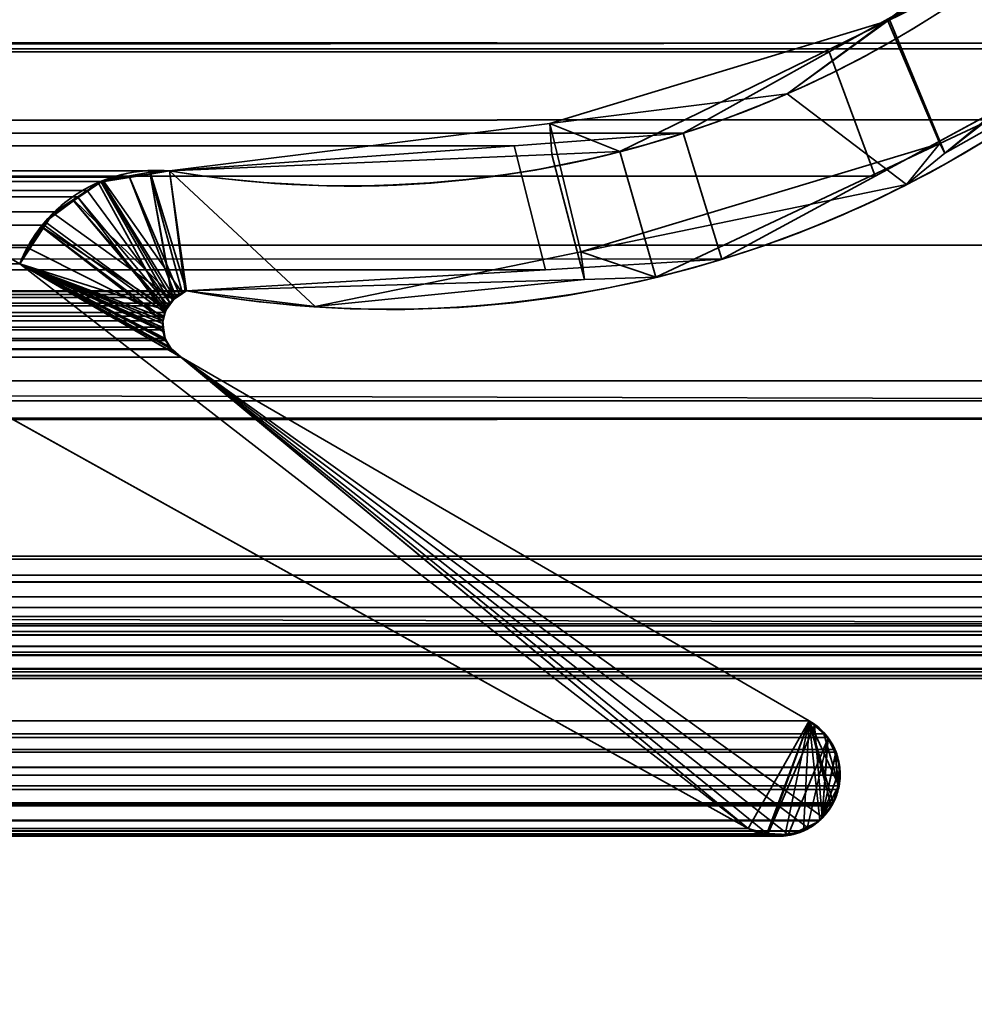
# Model space of a CAD drawing. Header units: millimetres. Extents: x -603 to 3703, y -115 to 193.
# Tile 352 of 656: x 1962.71 to 1968.46, y -5.76 to 0.18. Entities that reach past the tile are written whole.
import ezdxf

# ---------------------------------------------------------------- set-up
doc = ezdxf.new("R2010")
doc.units = ezdxf.units.MM
doc.layers.add('152', color=7, linetype='Continuous', true_color=0xffffff)

# ---------------------------------------------------------------- blocks, each defined once
blk = doc.blocks.new('UG_SURFACE_002')
at = {"layer": '152', "color": 252, "linetype": 'Continuous', "lineweight": 35}
for points in [[(2165, -18, 2212.25), (2165, 174.4, 2212.25), (835, 174.4, 2212.25), (835, -18, 2212.25)], [(985, -18, 2062.2499), (985, 174.4, 2062.2499), (2015.0001, 174.4, 2062.2499), (2015.0001, -18, 2062.2499)]]:
    blk.add_3dface(points, dxfattribs=at)
blk = doc.blocks.new('UG_SURFACE_071')
at = {"layer": '152', "color": 43, "linetype": 'Continuous', "lineweight": 35}
for points in [[(1094, 0, 948), (1120, 0, 951.5), (1971, 0, 2), (1029, 0, 2)], [(1120, 0, 1186.5), (1094, 0, 1190.0001), (1029, 0, 2017), (1971, 0, 2017)], [(1971, 0, 2017), (1971, 0, 2), (1120, 0, 951.5), (1120, 0, 1186.5)], [(1029, 0, 2), (1971, 0, 2), (1971, -2), (1029, -2)], [(1029, 0, 2017), (1029, -34, 2017), (1971, -34, 2017), (1971, 0, 2017)], [(1029, -34), (1029, -2), (1971, -2), (1971, -34)]]:
    blk.add_3dface(points, dxfattribs=at)
blk = doc.blocks.new('UG_SURFACE_097')
at = {"layer": '152', "color": 7, "linetype": 'Continuous', "lineweight": 35}
for points in [[(1968.9752, 0.7572, 2014.2252), (1967.5883, -0.0176, 2012.8384), (1032.4117, -0.0176, 2012.8384), (1031.0248, 0.7572, 2014.2252)], [(1967.5883, -0.0176, 2012.8384), (1968.9752, 0.7572, 2014.2252), (1969.3426, 0.0339, 2014.5926), (1967.8659, -0.767, 2013.1159)], [(1026.7696, -0.8721, 2018.4803), (1973.1926, 0.5499, 2018.4426), (1973.187, -0.4242, 2018.4369)], [(1026.7696, -0.8721, 2018.4803), (1026.8074, 0.5499, 2018.4426), (1973.1926, 0.5499, 2018.4426)], [(1969.3426, 0.0339, 2014.5926), (1030.3921, 0.4409, 2014.858), (1031.8078, -0.7461, 2013.4423)], [(1969.3426, 0.0339, 2014.5926), (1969.6422, 0.342, 2014.8921), (1030.3921, 0.4409, 2014.858)], [(1974.3572, -2.122, 2019.6073), (1025.7392, 0.3108, 2019.5107), (1025.651, -2.0878, 2019.599)], [(1974.3572, -2.122, 2019.6073), (1974.2143, 0.3098, 2019.4643), (1025.7392, 0.3108, 2019.5107)], [(1969.3426, 0.0339, 2014.5926), (1031.8078, -0.7461, 2013.4423), (1032.1108, -0.8301, 2013.1392)], [(1032.1108, -0.8301, 2013.1392), (1967.8659, -0.767, 2013.1159), (1969.3426, 0.0339, 2014.5926)], [(1033.2919, -0.5094, 2011.9581), (1032.4117, -0.0176, 2012.8384), (1967.5883, -0.0176, 2012.8384)], [(1033.2919, -0.5094, 2011.9581), (1967.5883, -0.0176, 2012.8384), (1966.7081, -0.5094, 2011.9581)], [(1967.8659, -0.767, 2013.1159), (1966.9417, -1.2682, 2012.1918), (1966.7081, -0.5094, 2011.9581), (1967.5883, -0.0176, 2012.8384)], [(1039.4056, -0.0688, 2005.8444), (1037.2902, -1.2961, 2007.9598), (1962.7098, -1.2961, 2007.9598), (1960.5944, -0.0688, 2005.8444)], [(1960.5944, -0.0688, 2005.8444), (1962.7098, -1.2961, 2007.9598), (1967.1005, -4.6975, 2012.3506), (1959.7236, -0.597, 2004.9736)], [(1973.187, -0.4242, 2018.4369), (1026.6945, -1.2001, 2018.5554), (1026.7696, -0.8721, 2018.4803)], [(1973.187, -0.4242, 2018.4369), (1973.3462, -1.1826, 2018.5962), (1026.6945, -1.2001, 2018.5554)], [(1966.7081, -0.5094, 2011.9581), (1965.6894, -0.5839, 2010.9394), (1034.3106, -0.5839, 2010.9394), (1033.2919, -0.5094, 2011.9581)], [(1965.6894, -0.5839, 2010.9394), (1966.7081, -0.5094, 2011.9581), (1966.9417, -1.2682, 2012.1918), (1965.8786, -1.3308, 2011.1287)], [(1034.3106, -0.5839, 2010.9394), (1965.6894, -0.5839, 2010.9394), (1963.6124, -0.7357, 2008.8625), (1036.3876, -0.7357, 2008.8625)], [(1965.8786, -1.3308, 2011.1287), (1963.7144, -1.4582, 2008.9643), (1963.6124, -0.7357, 2008.8625), (1965.6894, -0.5839, 2010.9394)], [(1959.7236, -0.597, 2004.9736), (1967.1005, -4.6975, 2012.3506), (1032.8995, -4.6975, 2012.3506), (1040.2764, -0.597, 2004.9736)], [(1966.9417, -1.2682, 2012.1918), (1967.8659, -0.767, 2013.1159), (1032.1108, -0.8301, 2013.1392)], [(1036.3876, -0.7357, 2008.8625), (1963.6124, -0.7357, 2008.8625), (1963.3709, -0.7731, 2008.621)], [(1963.3709, -0.7731, 2008.621), (1036.6272, -0.7874, 2008.6229), (1036.3876, -0.7357, 2008.8625)], [(1963.707, -1.462, 2008.9569), (1963.6725, -1.4795, 2008.9226), (1963.3709, -0.7731, 2008.621), (1963.6124, -0.7357, 2008.8625)], [(1963.6124, -0.7357, 2008.8625), (1963.7144, -1.4582, 2008.9643), (1963.707, -1.462, 2008.9569)], [(1032.1108, -0.8301, 2013.1392), (1034.1319, -1.3905, 2011.1182), (1965.8786, -1.3308, 2011.1287)], [(1965.8786, -1.3308, 2011.1287), (1966.9417, -1.2682, 2012.1918), (1032.1108, -0.8301, 2013.1392)], [(1036.6272, -0.7874, 2008.6229), (1963.3709, -0.7731, 2008.621), (1963.1984, -0.7998, 2008.4484)], [(1963.1984, -0.7998, 2008.4484), (1036.8875, -0.8436, 2008.3625), (1036.6272, -0.7874, 2008.6229)], [(1963.1984, -0.7998, 2008.4484), (1963.1159, -0.8538, 2008.3659), (1036.8875, -0.8436, 2008.3625)], [(1963.616, -1.5323, 2008.8661), (1963.1159, -0.8538, 2008.3659), (1963.1984, -0.7998, 2008.4484)], [(1963.1984, -0.7998, 2008.4484), (1963.3709, -0.7731, 2008.621), (1963.6525, -1.4982, 2008.9025), (1963.616, -1.5323, 2008.8661)], [(1963.3709, -0.7731, 2008.621), (1963.6725, -1.4795, 2008.9226), (1963.6525, -1.4982, 2008.9025)], [(1036.8959, -0.8454, 2008.3542), (1036.8875, -0.8436, 2008.3625), (1963.1159, -0.8538, 2008.3659)], [(1036.8959, -0.8454, 2008.3542), (1963.1159, -0.8538, 2008.3659), (1963.0584, -0.8916, 2008.3084)], [(1963.0584, -0.8916, 2008.3084), (1036.943, -0.8844, 2008.307), (1036.8959, -0.8454, 2008.3542)], [(1037.1449, -1.0515, 2008.105), (1036.943, -0.8844, 2008.307), (1963.0584, -0.8916, 2008.3084)], [(1963.0584, -0.8916, 2008.3084), (1963.1159, -0.8538, 2008.3659), (1963.616, -1.5323, 2008.8661), (1963.6066, -1.5495, 2008.8565)], [(1037.1449, -1.0515, 2008.105), (1963.0584, -0.8916, 2008.3084), (1962.9189, -0.9829, 2008.1689)], [(1963.5853, -1.5884, 2008.8353), (1962.8582, -1.0629, 2008.1081), (1962.9189, -0.9829, 2008.1689), (1963.0584, -0.8916, 2008.3084)], [(1963.6066, -1.5495, 2008.8565), (1963.5853, -1.5884, 2008.8353), (1963.0584, -0.8916, 2008.3084)], [(1962.9189, -0.9829, 2008.1689), (1037.1468, -1.0545, 2008.1034), (1037.1449, -1.0515, 2008.105)], [(1962.9189, -0.9829, 2008.1689), (1962.8582, -1.0629, 2008.1081), (1037.1468, -1.0545, 2008.1034)], [(1037.1468, -1.0545, 2008.1034), (1962.8582, -1.0629, 2008.1081), (1962.7554, -1.1981, 2008.0054)], [(1962.7554, -1.1981, 2008.0054), (1037.2902, -1.2961, 2007.9598), (1037.1468, -1.0545, 2008.1034)], [(1962.7554, -1.1981, 2008.0054), (1962.8582, -1.0629, 2008.1081), (1963.5853, -1.5884, 2008.8353), (1963.5795, -1.6115, 2008.8296)], [(1026.6945, -1.2001, 2018.5554), (1973.3462, -1.1826, 2018.5962), (1973.8258, -3.4654, 2019.0759)], [(1973.8258, -3.4654, 2019.0759), (1026.1754, -3.4656, 2019.0747), (1026.6945, -1.2001, 2018.5554)], [(1962.7554, -1.1981, 2008.0054), (1962.7098, -1.2961, 2007.9598), (1037.2902, -1.2961, 2007.9598)], [(1963.5795, -1.6115, 2008.8296), (1963.573, -1.6382, 2008.8229), (1962.7098, -1.2961, 2007.9598), (1962.7554, -1.1981, 2008.0054)], [(1967.1005, -4.6975, 2012.3506), (1962.7098, -1.2961, 2007.9598), (1963.6825, -1.8586, 2008.9326)], [(1962.7098, -1.2961, 2007.9598), (1963.6229, -1.8086, 2008.873), (1963.6277, -1.8126, 2008.8778), (1963.6825, -1.8586, 2008.9326)], [(1962.7098, -1.2961, 2007.9598), (1963.5859, -1.7456, 2008.8358), (1963.5926, -1.7573, 2008.8427)], [(1963.5926, -1.7573, 2008.8427), (1963.6229, -1.8086, 2008.873), (1962.7098, -1.2961, 2007.9598)], [(1963.573, -1.6382, 2008.8229), (1963.5729, -1.6768, 2008.8229), (1963.5729, -1.6936, 2008.8229), (1962.7098, -1.2961, 2007.9598)], [(1963.5729, -1.6936, 2008.8229), (1963.5859, -1.7456, 2008.8358), (1962.7098, -1.2961, 2007.9598)], [(1965.8786, -1.3308, 2011.1287), (1034.1319, -1.3905, 2011.1182), (1034.7457, -1.5607, 2010.5042)], [(1965.8786, -1.3308, 2011.1287), (1034.7457, -1.5607, 2010.5042), (1036.2856, -1.4582, 2008.9643)], [(1036.2856, -1.4582, 2008.9643), (1963.7144, -1.4582, 2008.9643), (1965.8786, -1.3308, 2011.1287)], [(1036.2856, -1.4582, 2008.9643), (1036.2928, -1.4627, 2008.9571), (1963.707, -1.462, 2008.9569)], [(1963.707, -1.462, 2008.9569), (1963.7144, -1.4582, 2008.9643), (1036.2856, -1.4582, 2008.9643)], [(1963.6725, -1.4795, 2008.9226), (1963.707, -1.462, 2008.9569), (1036.2928, -1.4627, 2008.9571)], [(1963.6725, -1.4795, 2008.9226), (1036.2928, -1.4627, 2008.9571), (1036.3482, -1.4972, 2008.9018)], [(1036.3482, -1.4972, 2008.9018), (1963.6525, -1.4982, 2008.9025), (1963.6725, -1.4795, 2008.9226)], [(1963.616, -1.5323, 2008.8661), (1036.3482, -1.4972, 2008.9018), (1036.3578, -1.5032, 2008.8923)], [(1963.616, -1.5323, 2008.8661), (1963.6525, -1.4982, 2008.9025), (1036.3482, -1.4972, 2008.9018)], [(1036.3578, -1.5032, 2008.8923), (1963.6066, -1.5495, 2008.8565), (1963.616, -1.5323, 2008.8661)], [(1036.3578, -1.5032, 2008.8923), (1036.394, -1.549, 2008.8561), (1963.6066, -1.5495, 2008.8565)], [(1963.5853, -1.5884, 2008.8353), (1036.394, -1.549, 2008.8561), (1036.3994, -1.5558, 2008.8506)], [(1963.5853, -1.5884, 2008.8353), (1963.6066, -1.5495, 2008.8565), (1036.394, -1.549, 2008.8561)], [(1036.3994, -1.5558, 2008.8506), (1963.5795, -1.6115, 2008.8296), (1963.5853, -1.5884, 2008.8353)], [(1036.3994, -1.5558, 2008.8506), (1036.4217, -1.6106, 2008.8284), (1963.5795, -1.6115, 2008.8296)], [(1036.4217, -1.6106, 2008.8284), (1036.4218, -1.6108, 2008.8282), (1963.5795, -1.6115, 2008.8296)], [(1963.573, -1.6382, 2008.8229), (1036.4218, -1.6108, 2008.8282), (1036.4287, -1.6734, 2008.8212)], [(1963.573, -1.6382, 2008.8229), (1963.5795, -1.6115, 2008.8296), (1036.4218, -1.6108, 2008.8282)], [(1036.4287, -1.6734, 2008.8212), (1963.5729, -1.6768, 2008.8229), (1963.573, -1.6382, 2008.8229)], [(1963.5729, -1.6936, 2008.8229), (1036.4282, -1.6767, 2008.8217), (1036.4205, -1.7264, 2008.8296)], [(1036.4205, -1.7264, 2008.8296), (1963.5859, -1.7456, 2008.8358), (1963.5729, -1.6936, 2008.8229)], [(1036.4287, -1.6734, 2008.8212), (1036.4282, -1.6767, 2008.8217), (1963.5729, -1.6768, 2008.8229)], [(1963.5729, -1.6936, 2008.8229), (1963.5729, -1.6768, 2008.8229), (1036.4282, -1.6767, 2008.8217)], [(1963.6229, -1.8086, 2008.873), (1036.4074, -1.7574, 2008.8427), (1036.3804, -1.8045, 2008.8696)], [(1036.4074, -1.7574, 2008.8427), (1963.5926, -1.7573, 2008.8427), (1963.5859, -1.7456, 2008.8358)], [(1963.5859, -1.7456, 2008.8358), (1036.4141, -1.7456, 2008.8358), (1036.4074, -1.7574, 2008.8427)], [(1963.6229, -1.8086, 2008.873), (1963.5926, -1.7573, 2008.8427), (1036.4074, -1.7574, 2008.8427)], [(1036.4205, -1.7264, 2008.8296), (1036.4141, -1.7456, 2008.8358), (1963.5859, -1.7456, 2008.8358)], [(1963.6277, -1.8126, 2008.8778), (1036.3722, -1.8123, 2008.8778), (1036.3349, -1.8474, 2008.9152)], [(1036.3349, -1.8474, 2008.9152), (1963.6825, -1.8586, 2008.9326), (1963.6277, -1.8126, 2008.8778)], [(1036.3804, -1.8045, 2008.8696), (1036.3722, -1.8123, 2008.8778), (1963.6277, -1.8126, 2008.8778)], [(1036.3804, -1.8045, 2008.8696), (1963.6277, -1.8126, 2008.8778), (1963.6229, -1.8086, 2008.873)], [(1967.4683, -4.0486, 2012.7182), (1963.6825, -1.8586, 2008.9326), (1036.3175, -1.8586, 2008.9326), (1032.5317, -4.0486, 2012.7182)], [(1036.3349, -1.8474, 2008.9152), (1036.3175, -1.8586, 2008.9326), (1963.6825, -1.8586, 2008.9326)], [(1963.6825, -1.8586, 2008.9326), (1967.4683, -4.0486, 2012.7182), (1967.2132, -4.7292, 2012.4631), (1967.1005, -4.6975, 2012.3506)], [(1025.651, -2.0878, 2019.599), (1025.5994, -2.2231, 2019.6507), (1974.3973, -2.2257, 2019.6474)], [(1025.651, -2.0878, 2019.599), (1974.3973, -2.2257, 2019.6474), (1974.3572, -2.122, 2019.6073)], [(1974.3973, -2.2257, 2019.6474), (1025.5994, -2.2231, 2019.6507), (1025.2817, -3.0566, 2019.9683)], [(1025.2817, -3.0566, 2019.9683), (1974.7183, -3.0566, 2019.9683), (1974.3973, -2.2257, 2019.6474)], [(1974.7634, -3.1716, 2020.0133), (1974.7251, -3.074, 2019.9752), (1025.2749, -3.074, 2019.9752), (1025.2366, -3.1716, 2020.0133)], [(1025.2749, -3.074, 2019.9752), (1974.7251, -3.074, 2019.9752), (1974.7183, -3.0566, 2019.9683), (1025.2817, -3.0566, 2019.9683)], [(1025.2318, -3.2122, 2020.0181), (1974.7682, -3.2122, 2020.0181), (1974.7634, -3.1716, 2020.0133)], [(1025.2366, -3.1716, 2020.0133), (1025.2318, -3.2122, 2020.0181), (1974.7634, -3.1716, 2020.0133)], [(1974.7682, -3.2122, 2020.0181), (1025.2318, -3.2122, 2020.0181), (1025.2213, -3.3021, 2020.0286)], [(1974.7787, -3.3021, 2020.0286), (1974.7682, -3.2122, 2020.0181), (1025.2213, -3.3021, 2020.0286)], [(1025.2213, -3.3021, 2020.0286), (1025.2303, -3.3666, 2020.0198), (1974.7697, -3.3666, 2020.0198), (1974.7787, -3.3021, 2020.0286)], [(1974.7697, -3.3666, 2020.0198), (1025.2303, -3.3666, 2020.0198), (1025.2378, -3.4209, 2020.0121)], [(1974.7622, -3.4209, 2020.0121), (1974.7697, -3.3666, 2020.0198), (1025.2378, -3.4209, 2020.0121)], [(1974.7442, -3.4761, 2019.9943), (1025.2378, -3.4209, 2020.0121), (1025.2558, -3.4761, 2019.9943)], [(1974.7442, -3.4761, 2019.9943), (1974.7622, -3.4209, 2020.0121), (1025.2378, -3.4209, 2020.0121)], [(1025.2558, -3.4761, 2019.9943), (1025.2753, -3.5105, 2019.9747), (1974.7247, -3.5105, 2019.9747), (1974.7442, -3.4761, 2019.9943)], [(1973.8398, -3.5319, 2019.0897), (1026.1602, -3.5319, 2019.0897), (1026.1754, -3.4656, 2019.0747)], [(1026.1754, -3.4656, 2019.0747), (1973.8258, -3.4654, 2019.0759), (1973.8398, -3.5319, 2019.0897)], [(1974.6737, -3.6004, 2019.9237), (1025.2753, -3.5105, 2019.9747), (1025.3263, -3.6004, 2019.9237)], [(1974.6737, -3.6004, 2019.9237), (1974.7247, -3.5105, 2019.9747), (1025.2753, -3.5105, 2019.9747)], [(1026.0705, -3.6511, 2019.1796), (1973.8398, -3.5319, 2019.0897), (1973.9295, -3.6511, 2019.1796)], [(1026.0705, -3.6511, 2019.1796), (1026.1602, -3.5319, 2019.0897), (1973.8398, -3.5319, 2019.0897)], [(1974.6737, -3.6004, 2019.9237), (1025.3263, -3.6004, 2019.9237), (1025.3602, -3.6291, 2019.8898)], [(1025.3602, -3.6291, 2019.8898), (1974.6422, -3.6359, 2019.8922), (1974.6737, -3.6004, 2019.9237)], [(1025.3602, -3.6291, 2019.8898), (1025.4831, -3.7332, 2019.7668), (1974.5169, -3.7332, 2019.7668)], [(1974.5169, -3.7332, 2019.7668), (1974.6287, -3.6509, 2019.8786), (1025.3602, -3.6291, 2019.8898)], [(1974.6287, -3.6509, 2019.8786), (1974.6422, -3.6359, 2019.8922), (1025.3602, -3.6291, 2019.8898)], [(1026.0633, -3.6559, 2019.1867), (1973.9367, -3.6559, 2019.1867), (1974.0602, -3.7382, 2019.3102), (1025.9398, -3.7382, 2019.3102)], [(1973.9295, -3.6511, 2019.1796), (1026.0633, -3.6559, 2019.1867), (1026.0705, -3.6511, 2019.1796)], [(1973.9295, -3.6511, 2019.1796), (1973.9367, -3.6559, 2019.1867), (1026.0633, -3.6559, 2019.1867)], [(1025.4996, -3.7378, 2019.7504), (1974.5004, -3.7378, 2019.7504), (1974.5169, -3.7332, 2019.7668), (1025.4831, -3.7332, 2019.7668)], [(1025.6394, -3.7769, 2019.6106), (1974.3606, -3.7769, 2019.6106), (1974.5004, -3.7378, 2019.7504), (1025.4996, -3.7378, 2019.7504)], [(1974.3026, -3.7931, 2019.5527), (1025.6394, -3.7769, 2019.6106), (1025.6974, -3.7931, 2019.5527)], [(1974.3026, -3.7931, 2019.5527), (1974.3606, -3.7769, 2019.6106), (1025.6394, -3.7769, 2019.6106)], [(1025.6974, -3.7931, 2019.5527), (1974.2063, -3.7758, 2019.4564), (1974.3026, -3.7931, 2019.5527)], [(1025.6974, -3.7931, 2019.5527), (1025.7937, -3.7758, 2019.4564), (1974.2063, -3.7758, 2019.4564)], [(1974.0835, -3.7538, 2019.3336), (1025.7937, -3.7758, 2019.4564), (1025.9165, -3.7538, 2019.3336)], [(1974.0835, -3.7538, 2019.3336), (1974.2063, -3.7758, 2019.4564), (1025.7937, -3.7758, 2019.4564)], [(1025.9165, -3.7538, 2019.3336), (1974.0602, -3.7382, 2019.3102), (1974.0835, -3.7538, 2019.3336)], [(1025.9165, -3.7538, 2019.3336), (1025.9398, -3.7382, 2019.3102), (1974.0602, -3.7382, 2019.3102)], [(1032.4445, -4.1297, 2012.8055), (1967.5566, -4.1271, 2012.8067), (1967.4683, -4.0486, 2012.7182)], [(1967.4683, -4.0486, 2012.7182), (1032.5317, -4.0486, 2012.7182), (1032.4445, -4.1297, 2012.8055)], [(1967.4683, -4.0486, 2012.7182), (1967.3229, -4.7332, 2012.573), (1967.2657, -4.744, 2012.5158), (1967.2132, -4.7292, 2012.4631)], [(1967.4683, -4.0486, 2012.7182), (1967.4342, -4.7114, 2012.6841), (1967.4321, -4.7126, 2012.6822), (1967.3229, -4.7332, 2012.573)], [(1967.5317, -4.6469, 2012.7816), (1967.5277, -4.6518, 2012.7778), (1967.4342, -4.7114, 2012.6841), (1967.4683, -4.0486, 2012.7182)], [(1967.4683, -4.0486, 2012.7182), (1967.6002, -4.5617, 2012.8503), (1967.5317, -4.6469, 2012.7816)], [(1967.4683, -4.0486, 2012.7182), (1967.6461, -4.441, 2012.8961), (1967.6433, -4.4634, 2012.8932), (1967.6129, -4.5429, 2012.8629)], [(1967.6461, -4.441, 2012.8961), (1967.4683, -4.0486, 2012.7182), (1967.5566, -4.1271, 2012.8067)], [(1967.6129, -4.5429, 2012.8629), (1967.6077, -4.5523, 2012.8577), (1967.6002, -4.5617, 2012.8503), (1967.4683, -4.0486, 2012.7182)], [(1032.3807, -4.223, 2012.8694), (1967.6208, -4.2216, 2012.8708), (1967.5806, -4.1484, 2012.8305)], [(1032.4095, -4.1622, 2012.8405), (1032.3807, -4.223, 2012.8694), (1967.5806, -4.1484, 2012.8305)], [(1032.4095, -4.1622, 2012.8405), (1967.5806, -4.1484, 2012.8305), (1967.5566, -4.1271, 2012.8067)], [(1967.5566, -4.1271, 2012.8067), (1032.4445, -4.1297, 2012.8055), (1032.4095, -4.1622, 2012.8405)], [(1967.5566, -4.1271, 2012.8067), (1967.5806, -4.1484, 2012.8305), (1967.6208, -4.2216, 2012.8708), (1967.6461, -4.441, 2012.8961)], [(1032.3613, -4.2638, 2012.8887), (1032.351, -4.3071, 2012.8989), (1967.6521, -4.3284, 2012.902)], [(1032.3613, -4.2638, 2012.8887), (1967.6298, -4.2376, 2012.8798), (1967.6208, -4.2216, 2012.8708)], [(1967.6208, -4.2216, 2012.8708), (1032.3807, -4.223, 2012.8694), (1032.3613, -4.2638, 2012.8887)], [(1032.3613, -4.2638, 2012.8887), (1967.6521, -4.3284, 2012.902), (1967.6298, -4.2376, 2012.8798)], [(1967.6208, -4.2216, 2012.8708), (1967.6298, -4.2376, 2012.8798), (1967.6521, -4.3284, 2012.902), (1967.6522, -4.3304, 2012.9023)], [(1967.6522, -4.3304, 2012.9023), (1967.6546, -4.3759, 2012.9046), (1967.6461, -4.441, 2012.8961), (1967.6208, -4.2216, 2012.8708)], [(1032.351, -4.3071, 2012.8989), (1032.3497, -4.3306, 2012.9004), (1967.6522, -4.3304, 2012.9023)], [(1032.351, -4.3071, 2012.8989), (1967.6522, -4.3304, 2012.9023), (1967.6521, -4.3284, 2012.902)], [(1967.6522, -4.3304, 2012.9023), (1032.3497, -4.3306, 2012.9004), (1032.3462, -4.3976, 2012.9037)], [(1967.6546, -4.3759, 2012.9046), (1967.6522, -4.3304, 2012.9023), (1032.3462, -4.3976, 2012.9037)], [(1967.6546, -4.3759, 2012.9046), (1032.3462, -4.3976, 2012.9037), (1032.3519, -4.4412, 2012.8982)], [(1967.6546, -4.3759, 2012.9046), (1032.3519, -4.4412, 2012.8982), (1032.352, -4.4415, 2012.898)], [(1032.352, -4.4415, 2012.898), (1967.6461, -4.441, 2012.8961), (1967.6546, -4.3759, 2012.9046)], [(1967.6433, -4.4634, 2012.8932), (1967.6461, -4.441, 2012.8961), (1032.352, -4.4415, 2012.898)], [(1032.352, -4.4415, 2012.898), (1967.6129, -4.5429, 2012.8629), (1967.6433, -4.4634, 2012.8932)], [(1032.352, -4.4415, 2012.898), (1032.3923, -4.5523, 2012.8577), (1967.6077, -4.5523, 2012.8577)], [(1967.6077, -4.5523, 2012.8577), (1967.6129, -4.5429, 2012.8629), (1032.352, -4.4415, 2012.898)], [(1032.3998, -4.5617, 2012.8503), (1967.6002, -4.5617, 2012.8503), (1967.6077, -4.5523, 2012.8577), (1032.3923, -4.5523, 2012.8577)], [(1032.4683, -4.6469, 2012.7816), (1967.5317, -4.6469, 2012.7816), (1967.6002, -4.5617, 2012.8503), (1032.3998, -4.5617, 2012.8503)], [(1967.5277, -4.6518, 2012.7778), (1032.4683, -4.6469, 2012.7816), (1032.4723, -4.6518, 2012.7778)], [(1967.5277, -4.6518, 2012.7778), (1967.5317, -4.6469, 2012.7816), (1032.4683, -4.6469, 2012.7816)], [(1967.5277, -4.6518, 2012.7778), (1032.4723, -4.6518, 2012.7778), (1032.5671, -4.706, 2012.6829)], [(1032.5671, -4.706, 2012.6829), (1967.4342, -4.7114, 2012.6841), (1967.5277, -4.6518, 2012.7778)], [(1967.4321, -4.7126, 2012.6822), (1032.5671, -4.706, 2012.6829), (1032.6014, -4.7255, 2012.6486)], [(1967.4321, -4.7126, 2012.6822), (1967.4342, -4.7114, 2012.6841), (1032.5671, -4.706, 2012.6829)], [(1967.4321, -4.7126, 2012.6822), (1032.6014, -4.7255, 2012.6486), (1032.6767, -4.735, 2012.5732)], [(1032.6767, -4.735, 2012.5732), (1967.3229, -4.7332, 2012.573), (1967.4321, -4.7126, 2012.6822)], [(1967.2657, -4.744, 2012.5158), (1967.3229, -4.7332, 2012.573), (1032.6767, -4.735, 2012.5732)], [(1967.2657, -4.744, 2012.5158), (1032.6767, -4.735, 2012.5732), (1032.7438, -4.7435, 2012.5062)], [(1032.7438, -4.7435, 2012.5062), (1967.2132, -4.7292, 2012.4631), (1967.2657, -4.744, 2012.5158)], [(1032.7438, -4.7435, 2012.5062), (1032.787, -4.7307, 2012.4631), (1967.2132, -4.7292, 2012.4631)], [(1032.787, -4.7307, 2012.4631), (1032.8995, -4.6975, 2012.3506), (1967.1005, -4.6975, 2012.3506)], [(1967.1005, -4.6975, 2012.3506), (1967.2132, -4.7292, 2012.4631), (1032.787, -4.7307, 2012.4631)]]:
    blk.add_3dface(points, dxfattribs=at)
blk = doc.blocks.new('UG_SURFACE_098')
at = {"layer": '152', "color": 7, "linetype": 'Continuous', "lineweight": 35}
for points in [[(1969.5188, 1.3368, 2014.7688), (1967.9502, 0.1813, 2013.2003), (1968.2856, -0.629, 2013.5355), (1969.8908, 0.6861, 2015.1408)], [(1969.8954, 0.6251, -7.75), (1969.8908, 0.6861, 2015.1408), (1968.2856, -0.629, 2013.5355)], [(1968.2856, -0.629, 2013.5355), (1969.052, -0.1965, -7.75), (1969.8954, 0.6251, -7.75)], [(1967.942, 0.1689, -7.75), (1968.7172, 0.5474, -7.75), (1969.052, -0.1965, -7.75), (1968.2553, -0.5715, -7.75)], [(1968.7172, 0.5474, -7.75), (1967.942, 0.1689, -7.75), (1967.9502, 0.1813, 2013.2003)], [(1967.9502, 0.1813, 2013.2003), (1967.3343, -0.2724, 2012.5842), (1968.0545, -0.8183, 2013.3045), (1968.2856, -0.629, 2013.5355)], [(1967.3343, -0.2724, 2012.5842), (1967.9502, 0.1813, 2013.2003), (1967.942, 0.1689, -7.75)], [(1967.942, 0.1689, -7.75), (1966.3274, -0.6193, -7.75), (1965.9042, -0.4504, 2011.1542)], [(1965.9042, -0.4504, 2011.1542), (1967.3343, -0.2724, 2012.5842), (1967.942, 0.1689, -7.75)], [(1968.2553, -0.5715, -7.75), (1966.5442, -1.3769, -7.75), (1966.3274, -0.6193, -7.75), (1967.942, 0.1689, -7.75)], [(1960.5944, -0.0688, -7.75), (1962.7098, -1.2961, -7.75), (1967.1005, -4.6975, -7.75), (1959.7236, -0.597, -7.75)], [(1959.7236, -0.597, 2004.9736), (1967.1005, -4.6975, 2012.3506), (1962.7098, -1.2961, 2007.9598), (1960.5944, -0.0688, 2005.8444)], [(1960.5944, -0.0688, 2005.8444), (1962.7098, -1.2961, 2007.9598), (1962.7098, -1.2961, -7.75), (1960.5944, -0.0688, -7.75)], [(1968.2856, -0.629, 2013.5355), (1968.2553, -0.5715, -7.75), (1969.052, -0.1965, -7.75)], [(1966.0915, -1.2233, 2011.3416), (1968.0545, -0.8183, 2013.3045), (1967.3343, -0.2724, 2012.5842), (1965.9042, -0.4504, 2011.1542)], [(1964.4907, -1.5535, 2009.7406), (1966.0915, -1.2233, 2011.3416), (1965.9042, -0.4504, 2011.1542), (1963.6124, -0.7357, 2008.8625)], [(1963.6124, -0.7357, 2008.8625), (1965.9042, -0.4504, 2011.1542), (1965.9173, -0.6369, -7.75)], [(1966.3274, -0.6193, -7.75), (1965.9173, -0.6369, -7.75), (1965.9042, -0.4504, 2011.1542)], [(1968.2553, -0.5715, -7.75), (1968.0545, -0.8183, 2013.3045), (1966.0915, -1.2233, 2011.3416)], [(1966.0915, -1.2233, 2011.3416), (1966.5442, -1.3769, -7.75), (1968.2553, -0.5715, -7.75)], [(1968.2553, -0.5715, -7.75), (1968.2856, -0.629, 2013.5355), (1968.0545, -0.8183, 2013.3045)], [(1959.7236, -0.597, -7.75), (1967.1005, -4.6975, -7.75), (1967.1005, -4.6975, 2012.3506), (1959.7236, -0.597, 2004.9736)], [(1966.1143, -1.3892, -7.75), (1963.7144, -1.4582, -7.75), (1963.6124, -0.7357, -7.75), (1965.9173, -0.6369, -7.75)], [(1965.9173, -0.6369, -7.75), (1963.6124, -0.7357, -7.75), (1963.6124, -0.7357, 2008.8625)], [(1965.9173, -0.6369, -7.75), (1966.3274, -0.6193, -7.75), (1966.5442, -1.3769, -7.75), (1966.1143, -1.3892, -7.75)], [(1963.4962, -0.7431, -7.75), (1963.2121, -0.7943, -7.75), (1963.2064, -0.8023, 2008.4565)], [(1963.2064, -0.8023, 2008.4565), (1963.4962, -0.7548, 2008.7461), (1963.4962, -0.7431, -7.75)], [(1963.4962, -0.7548, 2008.7461), (1963.2064, -0.8023, 2008.4565), (1963.631, -1.5143, 2008.8811)], [(1963.2121, -0.7943, -7.75), (1963.4962, -0.7431, -7.75), (1963.7144, -1.4582, -7.75), (1963.691, -1.4725, -7.75)], [(1963.7144, -1.4582, -7.75), (1963.4962, -0.7431, -7.75), (1963.5535, -0.7327, -7.75), (1963.6124, -0.7357, -7.75)], [(1963.6124, -0.7357, -7.75), (1963.5535, -0.7327, -7.75), (1963.4962, -0.7548, 2008.7461)], [(1963.5535, -0.7327, -7.75), (1963.4962, -0.7431, -7.75), (1963.4962, -0.7548, 2008.7461)], [(1963.6908, -1.4741, 2008.9407), (1963.7144, -1.4582, 2008.9643), (1963.6124, -0.7357, 2008.8625), (1963.4962, -0.7548, 2008.7461)], [(1963.4962, -0.7548, 2008.7461), (1963.6124, -0.7357, 2008.8625), (1963.6124, -0.7357, -7.75)], [(1963.4962, -0.7548, 2008.7461), (1963.631, -1.5143, 2008.8811), (1963.6347, -1.5118, 2008.8847)], [(1963.6347, -1.5118, 2008.8847), (1963.6908, -1.4741, 2008.9407), (1963.4962, -0.7548, 2008.7461)], [(1963.6124, -0.7357, 2008.8625), (1963.7144, -1.4582, 2008.9643), (1964.4907, -1.5535, 2009.7406)], [(1963.2066, -0.7979, -7.75), (1963.0349, -0.9097, -7.75), (1963.0333, -0.9168, 2008.2834)], [(1963.0333, -0.9168, 2008.2834), (1963.1836, -0.8061, 2008.4336), (1963.2066, -0.7979, -7.75)], [(1963.1836, -0.8061, 2008.4336), (1963.0333, -0.9168, 2008.2834), (1963.598, -1.5642, 2008.848)], [(1963.644, -1.5015, -7.75), (1963.0349, -0.9097, -7.75), (1963.2066, -0.7979, -7.75)], [(1963.1836, -0.8061, 2008.4336), (1963.2064, -0.8023, 2008.4565), (1963.2066, -0.7979, -7.75)], [(1963.598, -1.5642, 2008.848), (1963.631, -1.5143, 2008.8811), (1963.2064, -0.8023, 2008.4565), (1963.1836, -0.8061, 2008.4336)], [(1963.2121, -0.7943, -7.75), (1963.2066, -0.7979, -7.75), (1963.2064, -0.8023, 2008.4565)], [(1963.2066, -0.7979, -7.75), (1963.2121, -0.7943, -7.75), (1963.691, -1.4725, -7.75), (1963.644, -1.5015, -7.75)], [(1962.8627, -1.0424, 2008.1127), (1963.0349, -0.9097, -7.75), (1962.9117, -0.9899, -7.75)], [(1962.8627, -1.0424, 2008.1127), (1963.0333, -0.9168, 2008.2834), (1963.0349, -0.9097, -7.75)], [(1963.0333, -0.9168, 2008.2834), (1962.8627, -1.0424, 2008.1127), (1963.5906, -1.5754, 2008.8406)], [(1962.9117, -0.9899, -7.75), (1963.0349, -0.9097, -7.75), (1963.644, -1.5015, -7.75), (1963.6363, -1.5121, -7.75)], [(1963.0333, -0.9168, 2008.2834), (1963.5906, -1.5754, 2008.8406), (1963.598, -1.5642, 2008.848)], [(1962.9117, -0.9899, -7.75), (1962.853, -1.0791, -7.75), (1962.8433, -1.0747, 2008.0934)], [(1962.8433, -1.0747, 2008.0934), (1962.8627, -1.0424, 2008.1127), (1962.9117, -0.9899, -7.75)], [(1963.6363, -1.5121, -7.75), (1963.5988, -1.564, -7.75), (1962.853, -1.0791, -7.75), (1962.9117, -0.9899, -7.75)], [(1963.5774, -1.6229, 2008.8274), (1963.5906, -1.5754, 2008.8406), (1962.8627, -1.0424, 2008.1127), (1962.8433, -1.0747, 2008.0934)], [(1962.8433, -1.0747, 2008.0934), (1962.7098, -1.2961, 2007.9598), (1963.5729, -1.639, 2008.8229)], [(1962.7098, -1.2961, 2007.9598), (1962.8433, -1.0747, 2008.0934), (1962.853, -1.0791, -7.75)], [(1963.5988, -1.564, -7.75), (1963.5906, -1.5754, -7.75), (1962.7098, -1.2961, -7.75), (1962.853, -1.0791, -7.75)], [(1962.853, -1.0791, -7.75), (1962.7098, -1.2961, -7.75), (1962.7098, -1.2961, 2007.9598)], [(1962.8433, -1.0747, 2008.0934), (1963.5729, -1.639, 2008.8229), (1963.5774, -1.6229, 2008.8274)], [(1966.1143, -1.3892, -7.75), (1966.0915, -1.2233, 2011.3416), (1964.4907, -1.5535, 2009.7406)], [(1966.0915, -1.2233, 2011.3416), (1966.1143, -1.3892, -7.75), (1966.5442, -1.3769, -7.75)], [(1962.7098, -1.2961, -7.75), (1963.6133, -1.7962, -7.75), (1963.6327, -1.8137, -7.75)], [(1962.7098, -1.2961, -7.75), (1963.5714, -1.6552, -7.75), (1963.5756, -1.6815, -7.75)], [(1962.7098, -1.2961, -7.75), (1963.5906, -1.5754, -7.75), (1963.5792, -1.6228, -7.75)], [(1963.6327, -1.8137, -7.75), (1963.6825, -1.8586, -7.75), (1962.7098, -1.2961, -7.75)], [(1963.5756, -1.6815, -7.75), (1963.5859, -1.7456, -7.75), (1962.7098, -1.2961, -7.75)], [(1963.5859, -1.7456, -7.75), (1963.5959, -1.7641, -7.75), (1963.6133, -1.7962, -7.75), (1962.7098, -1.2961, -7.75)], [(1963.5792, -1.6228, -7.75), (1963.5714, -1.6552, -7.75), (1962.7098, -1.2961, -7.75)], [(1967.2209, -4.7345, -7.75), (1967.1005, -4.6975, -7.75), (1962.7098, -1.2961, -7.75), (1963.6825, -1.8586, -7.75)], [(1962.7098, -1.2961, 2007.9598), (1963.624, -1.8099, 2008.8739), (1963.5961, -1.7629, 2008.846)], [(1962.7098, -1.2961, 2007.9598), (1963.5742, -1.7028, 2008.8241), (1963.5737, -1.682, 2008.8236)], [(1963.5961, -1.7629, 2008.846), (1963.5859, -1.7456, 2008.8358), (1962.7098, -1.2961, 2007.9598)], [(1962.7098, -1.2961, 2007.9598), (1967.1005, -4.6975, 2012.3506), (1963.6818, -1.8582, 2008.9319)], [(1963.5859, -1.7456, 2008.8358), (1963.5742, -1.7028, 2008.8241), (1962.7098, -1.2961, 2007.9598)], [(1963.6818, -1.8582, 2008.9319), (1963.6306, -1.8154, 2008.8806), (1963.624, -1.8099, 2008.8739), (1962.7098, -1.2961, 2007.9598)], [(1963.5737, -1.682, 2008.8236), (1963.5729, -1.639, 2008.8229), (1962.7098, -1.2961, 2007.9598)], [(1966.1143, -1.3892, -7.75), (1964.4907, -1.5535, 2009.7406), (1963.7144, -1.4582, 2008.9643)], [(1963.7144, -1.4582, 2008.9643), (1963.7144, -1.4582, -7.75), (1966.1143, -1.3892, -7.75)], [(1963.691, -1.4725, -7.75), (1963.6908, -1.4741, 2008.9407), (1963.6347, -1.5118, 2008.8847)], [(1963.6347, -1.5118, 2008.8847), (1963.644, -1.5015, -7.75), (1963.691, -1.4725, -7.75)], [(1963.7144, -1.4582, -7.75), (1963.7144, -1.4582, 2008.9643), (1963.6908, -1.4741, 2008.9407)], [(1963.6908, -1.4741, 2008.9407), (1963.691, -1.4725, -7.75), (1963.7144, -1.4582, -7.75)], [(1963.631, -1.5143, 2008.8811), (1963.598, -1.5642, 2008.848), (1963.5988, -1.564, -7.75)], [(1963.631, -1.5143, 2008.8811), (1963.5988, -1.564, -7.75), (1963.6363, -1.5121, -7.75)], [(1963.6363, -1.5121, -7.75), (1963.6347, -1.5118, 2008.8847), (1963.631, -1.5143, 2008.8811)], [(1963.6347, -1.5118, 2008.8847), (1963.6363, -1.5121, -7.75), (1963.644, -1.5015, -7.75)], [(1963.5906, -1.5754, 2008.8406), (1963.5774, -1.6229, 2008.8274), (1963.5792, -1.6228, -7.75)], [(1963.5906, -1.5754, 2008.8406), (1963.5792, -1.6228, -7.75), (1963.5906, -1.5754, -7.75)], [(1963.5906, -1.5754, -7.75), (1963.5988, -1.564, -7.75), (1963.598, -1.5642, 2008.848)], [(1963.5906, -1.5754, -7.75), (1963.598, -1.5642, 2008.848), (1963.5906, -1.5754, 2008.8406)], [(1963.5714, -1.6552, -7.75), (1963.5792, -1.6228, -7.75), (1963.5774, -1.6229, 2008.8274)], [(1963.5714, -1.6552, -7.75), (1963.5774, -1.6229, 2008.8274), (1963.5729, -1.639, 2008.8229)], [(1963.5729, -1.639, 2008.8229), (1963.5756, -1.6815, -7.75), (1963.5714, -1.6552, -7.75)], [(1963.5729, -1.639, 2008.8229), (1963.5737, -1.682, 2008.8236), (1963.5756, -1.6815, -7.75)], [(1963.5859, -1.7456, -7.75), (1963.5756, -1.6815, -7.75), (1963.5737, -1.682, 2008.8236)], [(1963.5737, -1.682, 2008.8236), (1963.5742, -1.7028, 2008.8241), (1963.5859, -1.7456, -7.75)], [(1963.5742, -1.7028, 2008.8241), (1963.5859, -1.7456, 2008.8358), (1963.5859, -1.7456, -7.75)], [(1963.5959, -1.7641, -7.75), (1963.5859, -1.7456, -7.75), (1963.5859, -1.7456, 2008.8358)], [(1963.5859, -1.7456, 2008.8358), (1963.5961, -1.7629, 2008.846), (1963.5959, -1.7641, -7.75)], [(1963.6133, -1.7962, -7.75), (1963.5959, -1.7641, -7.75), (1963.5961, -1.7629, 2008.846)], [(1963.5961, -1.7629, 2008.846), (1963.624, -1.8099, 2008.8739), (1963.6133, -1.7962, -7.75)], [(1963.624, -1.8099, 2008.8739), (1963.6327, -1.8137, -7.75), (1963.6133, -1.7962, -7.75)], [(1963.624, -1.8099, 2008.8739), (1963.6306, -1.8154, 2008.8806), (1963.6327, -1.8137, -7.75)], [(1963.6825, -1.8586, -7.75), (1963.6327, -1.8137, -7.75), (1963.6306, -1.8154, 2008.8806)], [(1963.6306, -1.8154, 2008.8806), (1963.6818, -1.8582, 2008.9319), (1963.6825, -1.8586, -7.75)], [(1963.6818, -1.8582, 2008.9319), (1963.6825, -1.8586, 2008.9326), (1963.6825, -1.8586, -7.75)], [(1963.6825, -1.8586, 2008.9326), (1963.6818, -1.8582, 2008.9319), (1967.1005, -4.6975, 2012.3506)], [(1967.4683, -4.0486, -7.75), (1963.6825, -1.8586, -7.75), (1963.6825, -1.8586, 2008.9326), (1967.4683, -4.0486, 2012.7182)], [(1963.6825, -1.8586, -7.75), (1967.3406, -4.7341, -7.75), (1967.2481, -4.7429, -7.75), (1967.2209, -4.7345, -7.75)], [(1963.6825, -1.8586, -7.75), (1967.4572, -4.6916, -7.75), (1967.3843, -4.7299, -7.75), (1967.3406, -4.7341, -7.75)], [(1967.5456, -4.6273, -7.75), (1963.6825, -1.8586, -7.75), (1967.4683, -4.0486, -7.75), (1967.5, -4.0756, -7.75)], [(1963.6825, -1.8586, -7.75), (1967.5456, -4.6273, -7.75), (1967.5194, -4.6589, -7.75), (1967.4572, -4.6916, -7.75)], [(1967.4683, -4.0486, 2012.7182), (1963.6825, -1.8586, 2008.9326), (1967.1005, -4.6975, 2012.3506)], [(1967.1005, -4.6975, 2012.3506), (1967.1594, -4.7238, 2012.4094), (1967.2198, -4.728, 2012.4698), (1967.4683, -4.0486, 2012.7182)], [(1967.5007, -4.0777, 2012.7506), (1967.4683, -4.0486, 2012.7182), (1967.2198, -4.728, 2012.4698)], [(1967.2198, -4.728, 2012.4698), (1967.3413, -4.7364, 2012.5914), (1967.582, -4.1509, 2012.8319), (1967.5007, -4.0777, 2012.7506)], [(1967.5, -4.0756, -7.75), (1967.4683, -4.0486, -7.75), (1967.4683, -4.0486, 2012.7182)], [(1967.4683, -4.0486, 2012.7182), (1967.5007, -4.0777, 2012.7506), (1967.5, -4.0756, -7.75)], [(1967.5713, -4.1364, -7.75), (1967.5, -4.0756, -7.75), (1967.5007, -4.0777, 2012.7506)], [(1967.5456, -4.6273, -7.75), (1967.5, -4.0756, -7.75), (1967.5713, -4.1364, -7.75), (1967.5794, -4.152, -7.75)], [(1967.5007, -4.0777, 2012.7506), (1967.582, -4.1509, 2012.8319), (1967.5713, -4.1364, -7.75)], [(1967.582, -4.1509, 2012.8319), (1967.3413, -4.7364, 2012.5914), (1967.3539, -4.7372, 2012.604), (1967.4582, -4.6873, 2012.7082)], [(1967.4582, -4.6873, 2012.7082), (1967.5221, -4.6566, 2012.7721), (1967.5471, -4.6262, 2012.7971), (1967.582, -4.1509, 2012.8319)], [(1967.5794, -4.152, -7.75), (1967.6275, -4.2458, -7.75), (1967.5456, -4.6273, -7.75)], [(1967.6288, -4.2465, 2012.8789), (1967.5834, -4.1522, 2012.8334), (1967.582, -4.1509, 2012.8319), (1967.5471, -4.6262, 2012.7971)], [(1967.582, -4.1509, 2012.8319), (1967.5794, -4.152, -7.75), (1967.5713, -4.1364, -7.75)], [(1967.6275, -4.2458, -7.75), (1967.5794, -4.152, -7.75), (1967.582, -4.1509, 2012.8319)], [(1967.582, -4.1509, 2012.8319), (1967.5834, -4.1522, 2012.8334), (1967.6275, -4.2458, -7.75)], [(1967.5834, -4.1522, 2012.8334), (1967.6288, -4.2465, 2012.8789), (1967.6275, -4.2458, -7.75)], [(1967.6408, -4.4457, -7.75), (1967.6077, -4.5523, -7.75), (1967.5456, -4.6273, -7.75), (1967.6275, -4.2458, -7.75)], [(1967.6505, -4.3457, 2012.9006), (1967.641, -4.2719, 2012.8911), (1967.6288, -4.2465, 2012.8789), (1967.5471, -4.6262, 2012.7971)], [(1967.641, -4.2719, -7.75), (1967.6275, -4.2458, -7.75), (1967.6288, -4.2465, 2012.8789)], [(1967.6408, -4.4457, -7.75), (1967.6275, -4.2458, -7.75), (1967.641, -4.2719, -7.75), (1967.6477, -4.3454, -7.75)], [(1967.6288, -4.2465, 2012.8789), (1967.641, -4.2719, 2012.8911), (1967.641, -4.2719, -7.75)], [(1967.6477, -4.3454, -7.75), (1967.641, -4.2719, -7.75), (1967.641, -4.2719, 2012.8911)], [(1967.641, -4.2719, 2012.8911), (1967.6505, -4.3457, 2012.9006), (1967.6477, -4.3454, -7.75)], [(1967.5471, -4.6262, 2012.7971), (1967.6434, -4.4464, 2012.8934), (1967.6546, -4.3771, 2012.9046), (1967.6505, -4.3457, 2012.9006)], [(1967.6477, -4.3454, -7.75), (1967.6532, -4.4056, -7.75), (1967.6408, -4.4457, -7.75)], [(1967.6532, -4.4056, -7.75), (1967.6546, -4.3771, 2012.9046), (1967.6434, -4.4464, 2012.8934)], [(1967.6532, -4.4056, -7.75), (1967.6477, -4.3454, -7.75), (1967.6505, -4.3457, 2012.9006)], [(1967.6505, -4.3457, 2012.9006), (1967.6546, -4.3771, 2012.9046), (1967.6532, -4.4056, -7.75)], [(1967.5471, -4.6262, 2012.7971), (1967.6077, -4.5523, 2012.8577), (1967.6373, -4.4839, 2012.8872), (1967.6434, -4.4464, 2012.8934)], [(1967.6408, -4.4457, -7.75), (1967.6373, -4.4839, 2012.8872), (1967.6077, -4.5523, 2012.8577)], [(1967.6077, -4.5523, 2012.8577), (1967.6077, -4.5523, -7.75), (1967.6408, -4.4457, -7.75)], [(1967.6408, -4.4457, -7.75), (1967.6434, -4.4464, 2012.8934), (1967.6373, -4.4839, 2012.8872)], [(1967.6434, -4.4464, 2012.8934), (1967.6408, -4.4457, -7.75), (1967.6532, -4.4056, -7.75)], [(1967.5471, -4.6262, 2012.7971), (1967.5456, -4.6273, -7.75), (1967.6077, -4.5523, -7.75)], [(1967.6077, -4.5523, -7.75), (1967.6077, -4.5523, 2012.8577), (1967.5471, -4.6262, 2012.7971)], [(1967.5456, -4.6273, -7.75), (1967.5471, -4.6262, 2012.7971), (1967.5221, -4.6566, 2012.7721)], [(1967.4582, -4.6873, 2012.7082), (1967.4572, -4.6916, -7.75), (1967.5194, -4.6589, -7.75)], [(1967.5194, -4.6589, -7.75), (1967.5221, -4.6566, 2012.7721), (1967.4582, -4.6873, 2012.7082)], [(1967.5221, -4.6566, 2012.7721), (1967.5194, -4.6589, -7.75), (1967.5456, -4.6273, -7.75)], [(1967.1594, -4.7238, 2012.4094), (1967.1005, -4.6975, -7.75), (1967.2209, -4.7345, -7.75)], [(1967.1594, -4.7238, 2012.4094), (1967.1005, -4.6975, 2012.3506), (1967.1005, -4.6975, -7.75)], [(1967.2209, -4.7345, -7.75), (1967.2198, -4.728, 2012.4698), (1967.1594, -4.7238, 2012.4094)], [(1967.3406, -4.7341, -7.75), (1967.3413, -4.7364, 2012.5914), (1967.2198, -4.728, 2012.4698)], [(1967.2198, -4.728, 2012.4698), (1967.2209, -4.7345, -7.75), (1967.2481, -4.7429, -7.75)], [(1967.2198, -4.728, 2012.4698), (1967.2481, -4.7429, -7.75), (1967.3406, -4.7341, -7.75)], [(1967.3413, -4.7364, 2012.5914), (1967.3406, -4.7341, -7.75), (1967.3843, -4.7299, -7.75)], [(1967.3843, -4.7299, -7.75), (1967.3539, -4.7372, 2012.604), (1967.3413, -4.7364, 2012.5914)], [(1967.4572, -4.6916, -7.75), (1967.4582, -4.6873, 2012.7082), (1967.3539, -4.7372, 2012.604)], [(1967.3539, -4.7372, 2012.604), (1967.3843, -4.7299, -7.75), (1967.4572, -4.6916, -7.75)]]:
    blk.add_3dface(points, dxfattribs=at)
blk = doc.blocks.new('UG_SURFACE_101')
at = {"layer": '152', "color": 252, "linetype": 'Continuous', "lineweight": 35}
for points in [[(1023.5, -29.92, 2021.75), (1976.5, -29.92, 2021.75), (1976.5, 14.42, 2021.75), (1023.5, 14.42, 2021.75)], [(1025, -29.92, 2020.2501), (1025, 14.42, 2020.2501), (1975, 14.42, 2020.2501), (1975, -29.92, 2020.2501)]]:
    blk.add_3dface(points, dxfattribs=at)

msp = doc.modelspace()

# ---------------------------------------------------------------- linework, layer by layer
at = {"layer": '152', "color": 252, "linetype": 'Continuous', "lineweight": 35, "true_color": 0x939598}
for p, q in [((1971, 0, 2017), (1029, 0, 2017)), ((1029, 0, 2), (1971, 0, 2)), ((1959.7236, -0.597, -7.75), (1967.1005, -4.6975, -7.75)), ((1967.1005, -4.6975, 2012.3505), (1959.7236, -0.597, 2004.9736)), ((1959.7236, -0.597, 2004.9736), (1967.1005, -4.6975, 2012.3505)), ((1036.3876, -0.7357, 2008.8624), (1963.6124, -0.7357, 2008.8624)), ((1963.6124, -0.7357, 2008.8624), (1963.6124, -0.7357, -7.75)), ((1963.7144, -1.4582, 2008.9644), (1036.2856, -1.4582, 2008.9644)), ((1963.7144, -1.4582, -7.75), (1963.7144, -1.4582, 2008.9644)), ((1963.5859, -1.7456, 2008.8359), (1036.4141, -1.7456, 2008.8359)), ((1963.5859, -1.7456, -7.75), (1963.5859, -1.7456, 2008.8359)), ((1963.6825, -1.8586, 2008.9325), (1036.3175, -1.8586, 2008.9325)), ((1967.4683, -4.0486, 2012.7183), (1963.6825, -1.8586, 2008.9325)), ((1967.4683, -4.0486, 2012.7183), (1963.6825, -1.8586, 2008.9325)), ((1963.6825, -1.8586, -7.75), (1963.6825, -1.8586, 2008.9325)), ((1967.4683, -4.0486, -7.75), (1963.6825, -1.8586, -7.75)), ((1029, -2), (1971, -2)), ((1974.7183, -3.0566, 2019.9683), (1025.2817, -3.0566, 2019.9683)), ((1973.8398, -3.5319, 2019.0898), (1026.1602, -3.5319, 2019.0898)), ((1974.5169, -3.7332, 2019.7669), (1025.4831, -3.7332, 2019.7669)), ((1967.4683, -4.0486, 2012.7183), (1032.5317, -4.0486, 2012.7183)), ((1967.4683, -4.0486, -7.75), (1967.4683, -4.0486, 2012.7183)), ((1967.6078, -4.5523, 2012.8578), (1032.3922, -4.5523, 2012.8578)), ((1967.6078, -4.5523, -7.75), (1967.6078, -4.5523, 2012.8578)), ((1967.1005, -4.6975, 2012.3505), (1032.8995, -4.6975, 2012.3505)), ((1967.1005, -4.6975, -7.75), (1967.1005, -4.6975, 2012.3505))]:
    msp.add_line(p, q, dxfattribs=at)
for points in [[(1963.6124, -0.7357, -7.75), (1966.0145, -1.1357, -7.75), (1968.4414, -0.1772, -7.75), (1969.9214, 1.7573, -7.75)], [(1963.6124, -0.7357, 2008.8624), (1966.0145, -1.1357, 2011.2645), (1968.4414, -0.1772, 2013.6914), (1969.9214, 1.7573, 2015.1714)], [(1963.7144, -1.4582, -7.75), (1966.2053, -1.9092, -7.75), (1968.7426, -0.9513, -7.75), (1970.3143, 1.0331, -7.75)], [(1970.3143, 1.0331, 2015.5643), (1968.7426, -0.9513, 2013.9926), (1966.2053, -1.9092, 2011.4553), (1963.7144, -1.4582, 2008.9644)], [(1962.7098, -1.2961, 2007.9598), (1962.8538, -0.9308, 2008.1038), (1963.2206, -0.7028, 2008.4706), (1963.6124, -0.7357, 2008.8624)], [(1962.7098, -1.2961, -7.75), (1962.8538, -0.9308, -7.75), (1963.2206, -0.7028, -7.75), (1963.6124, -0.7357, -7.75)], [(1963.7144, -1.4582, 2008.9644), (1963.5997, -1.5021, 2008.8497), (1963.542, -1.6309, 2008.792), (1963.5859, -1.7456, 2008.8359)], [(1963.5859, -1.7456, -7.75), (1963.542, -1.6309, -7.75), (1963.5997, -1.5021, -7.75), (1963.7144, -1.4582, -7.75)], [(1963.5859, -1.7456, 2008.8359), (1963.6043, -1.7934, 2008.8543), (1963.6383, -1.8331, 2008.8883), (1963.6825, -1.8586, 2008.9325)], [(1963.6825, -1.8586, -7.75), (1963.6383, -1.8331, -7.75), (1963.6043, -1.7934, -7.75), (1963.5859, -1.7456, -7.75)], [(1967.4683, -4.0486, 2012.7183), (1967.6442, -4.1502, 2012.8942), (1967.7065, -4.3746, 2012.9565), (1967.6078, -4.5523, 2012.8578)], [(1967.6078, -4.5523, -7.75), (1967.7065, -4.3746, -7.75), (1967.6442, -4.1502, -7.75), (1967.4683, -4.0486, -7.75)], [(1967.6078, -4.5523, 2012.8578), (1967.508, -4.7325, 2012.758), (1967.2807, -4.7973, 2012.5307), (1967.1005, -4.6975, 2012.3505)], [(1967.1005, -4.6975, -7.75), (1967.2807, -4.7973, -7.75), (1967.508, -4.7325, -7.75), (1967.6078, -4.5523, -7.75)]]:
    msp.add_open_spline(points, degree=3, dxfattribs=at)
for points, knots in [([(1963.6124, -0.7357, 2008.8624), (1964.7368, -0.923, 2009.9868), (1965.8602, -0.8246, 2011.1102), (1967.4986, -0.226, 2012.7486), (1968.0245, 0.0461, 2013.2745), (1969.0276, 0.7643, 2014.2776), (1969.5041, 1.2119, 2014.7541), (1969.9214, 1.7573, 2015.1714)], [0, 0, 0, 0, 0.5, 0.5, 0.75, 0.75, 1, 1, 1, 1]), ([(1963.7144, -1.4582, 2008.9644), (1964.8849, -1.6701, 2010.1349), (1966.0566, -1.583, 2011.3066), (1967.7688, -0.985, 2013.0188), (1968.3191, -0.7102, 2013.5691), (1969.3711, 0.0189, 2014.6211), (1969.8726, 0.4754, 2015.1226), (1970.3143, 1.0331, 2015.5643)], [0, 0, 0, 0, 0.5, 0.5, 0.75, 0.75, 1, 1, 1, 1]), ([(1963.6124, -0.7357, 2008.8624), (1963.4392, -0.7212, 2008.6892), (1963.2661, -0.7555, 2008.5161), (1962.9457, -0.9333, 2008.1957), (1962.7949, -1.0803, 2008.0449), (1962.7098, -1.2961, 2007.9598)], [0, 0, 0, 0, 0.5, 0.5, 1, 1, 1, 1]), ([(1963.5859, -1.7456, 2008.8359), (1963.5797, -1.7294, 2008.8297), (1963.5751, -1.7117, 2008.8251), (1963.5706, -1.6754, 2008.8206), (1963.5706, -1.6563, 2008.8206), (1963.5752, -1.6209, 2008.8252), (1963.5795, -1.6039, 2008.8295), (1963.5931, -1.5675, 2008.8431), (1963.6038, -1.5485, 2008.8538), (1963.6324, -1.5104, 2008.8824), (1963.652, -1.4928, 2008.902), (1963.686, -1.4707, 2008.936), (1963.7, -1.4637, 2008.95), (1963.7144, -1.4582, 2008.9644)], [0, 0, 0, 0, 0.140353, 0.140353, 0.281481, 0.281481, 0.415406, 0.415406, 0.596019, 0.596019, 0.840562, 0.840562, 1, 1, 1, 1]), ([(1963.6825, -1.8586, 2008.9325), (1963.6714, -1.8522, 2008.9214), (1963.6606, -1.8447, 2008.9106), (1963.6407, -1.828, 2008.8907), (1963.6315, -1.8188, 2008.8815), (1963.6082, -1.791, 2008.8582), (1963.5951, -1.7696, 2008.8451), (1963.5859, -1.7456, 2008.8359)], [0, 0, 0, 0, 0.280421, 0.280421, 0.54223, 0.54223, 1, 1, 1, 1]), ([(1967.4683, -4.0486, 2012.7183), (1967.5092, -4.0723, 2012.7592), (1967.5485, -4.1054, 2012.7985), (1967.5999, -4.1743, 2012.8499), (1967.617, -4.2045, 2012.867), (1967.6406, -4.2658, 2012.8906), (1967.6484, -4.2968, 2012.8984), (1967.654, -4.3441, 2012.904), (1967.6548, -4.36, 2012.9048), (1967.6543, -4.4055, 2012.9043), (1967.6503, -4.4355, 2012.9003), (1967.636, -4.4917, 2012.886), (1967.6255, -4.5186, 2012.8755), (1967.6112, -4.5461, 2012.8612), (1967.6095, -4.5492, 2012.8595), (1967.6078, -4.5523, 2012.8578)], [0, 0, 0, 0, 0.297332, 0.297332, 0.475176, 0.475176, 0.626222, 0.626222, 0.700259, 0.700259, 0.839966, 0.839966, 0.981612, 0.981612, 1, 1, 1, 1]), ([(1967.6078, -4.5523, 2012.8578), (1967.5859, -4.5919, 2012.8359), (1967.5579, -4.6254, 2012.8079), (1967.5128, -4.6649, 2012.7628), (1967.4972, -4.6764, 2012.7472), (1967.4653, -4.6966, 2012.7153), (1967.4488, -4.7053, 2012.6988), (1967.3787, -4.7361, 2012.6287), (1967.3217, -4.7464, 2012.5717), (1967.2096, -4.7417, 2012.4596), (1967.1528, -4.7264, 2012.4028), (1967.1005, -4.6975, 2012.3505)], [0, 0, 0, 0, 0.194827, 0.194827, 0.289712, 0.289712, 0.384511, 0.384511, 0.691551, 0.691551, 1, 1, 1, 1])]:
    msp.add_open_spline(points, degree=3, knots=knots, dxfattribs=at)

# ---------------------------------------------------------------- block references
for name in ['UG_SURFACE_002', 'UG_SURFACE_101', 'UG_SURFACE_071', 'UG_SURFACE_097', 'UG_SURFACE_098']:
    msp.add_blockref(name, (0, 0), dxfattribs=at)

doc.saveas('drawing.dxf')
